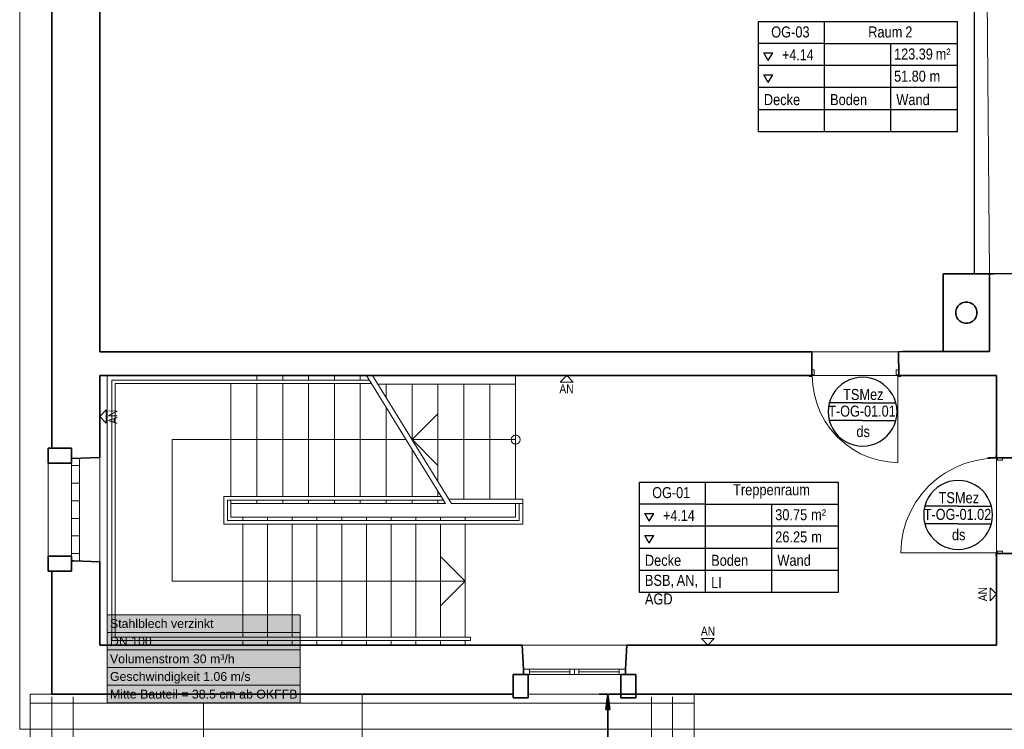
# Model space of a CAD drawing. Extents: x -350 to 540, y -53 to 541.
# Tile 406 of 569: x -233 to -10, y 224 to 385. Entities that reach past the tile are written whole.
import ezdxf
from ezdxf.lldxf.tags import DXFTag

# ---------------------------------------------------------------- set-up
doc = ezdxf.new("R2010")
doc.units = 0
doc.layers.get('0').update_dxf_attribs({"lineweight": 35})
for name, color, linetype, lineweight in [('5_OG-AUSBAU', 7, 'Continuous', 25), ('5_OG-BESTAND', 7, 'Continuous', 25), ('5_OG-NEU', 7, 'Continuous', 25), ('5_OG-RAUM', 7, 'Continuous', 25), ('5_OG-SCHRAFF-FILL', 7, 'Continuous', 25), ('5_OG-TÜRSTEMPEL', 7, 'Continuous', 25), ('5_OG_WANDFLÄCHENMATERIAL', 7, 'Continuous', 25)]:
    doc.layers.add(name, color=color, linetype=linetype, lineweight=lineweight)
doc.layers.add('L_Abluft_Beschriftung', color=7, linetype='Continuous', lineweight=18, true_color=0xf7d209)
doc.styles.get("Standard").update_dxf_attribs({"font": 'arial.ttf'})
tags = doc.linetypes.add('ALL_S14', pattern=[0.002, 0.001, -0.001]).pattern_tags.tags
tags[6:7] = [DXFTag(74, 4), DXFTag(75, 0), DXFTag(340, '0'), DXFTag(46, 1.0), DXFTag(50, 0.0), DXFTag(44, 0.0), DXFTag(45, 0.0)]
tags[4:5] = [DXFTag(74, 4), DXFTag(75, 0), DXFTag(340, '0'), DXFTag(46, 1.0), DXFTag(50, 0.0), DXFTag(44, 0.0), DXFTag(45, 0.0)]
tags = doc.linetypes.add('PUNKT2_S9', pattern=[0.0005, 0, -0.0005]).pattern_tags.tags
tags[6:7] = [DXFTag(74, 4), DXFTag(75, 0), DXFTag(340, '0'), DXFTag(46, 1.0), DXFTag(50, 0.0), DXFTag(44, 0.0), DXFTag(45, 0.0)]
tags[4:5] = [DXFTag(74, 4), DXFTag(75, 0), DXFTag(340, '0'), DXFTag(46, 1.0), DXFTag(50, 0.0), DXFTag(44, 0.0), DXFTag(45, 0.0)]
tags = doc.linetypes.add('VERDECKT2_S2', pattern=[0.0027, 0.002, -0.0007]).pattern_tags.tags
tags[6:7] = [DXFTag(74, 4), DXFTag(75, 0), DXFTag(340, '0'), DXFTag(46, 1.0), DXFTag(50, 0.0), DXFTag(44, 0.0), DXFTag(45, 0.0)]
tags[4:5] = [DXFTag(74, 4), DXFTag(75, 0), DXFTag(340, '0'), DXFTag(46, 1.0), DXFTag(50, 0.0), DXFTag(44, 0.0), DXFTag(45, 0.0)]

# ---------------------------------------------------------------- blocks, each defined once
blk = doc.blocks.new('Referenz-A06HSWJKNL', base_point=(-324.95, -4.1))
at = {"layer": '5_OG-AUSBAU', "color": 0, "lineweight": 13}
for p, q in [((-154.09, 302.95), (-212.39, 302.95)), ((-212.39, 302.95), (-212.39, 281.31)), ((-153.59, 302.15), (-211.59, 302.15)), ((-211.59, 302.15), (-211.59, 281.31)), ((-120.89, 301.99), (-152.09, 301.99)), ((-212.39, 281.31), (-212.39, 243.91)), ((-211.59, 281.31), (-211.59, 244.71)), ((-186.99, 276.55), (-186.99, 270.31)), ((-137.79, 276.55), (-186.99, 276.55)), ((-186.19, 275.75), (-186.19, 271.11)), ((-137.3, 275.75), (-186.19, 275.75)), ((-119.29, 275.95), (-136.01, 275.95)), ((-120.09, 271.11), (-120.09, 274.95)), ((-119.29, 270.31), (-119.29, 275.95)), ((-186.99, 270.31), (-119.29, 270.31)), ((-186.19, 271.11), (-120.09, 271.11)), ((-212.39, 243.91), (-131.09, 243.91)), ((-211.59, 244.71), (-131.09, 244.71)), ((-131.09, 244.71), (-131.09, 243.91))]:
    blk.add_line(p, q, dxfattribs=at)
at = {"layer": '5_OG-AUSBAU', "color": 0, "lineweight": 35}
blk.add_line((-11.95, 285.35), (-13.95, 285.35), dxfattribs=at)
at = {"layer": '5_OG-BESTAND', "color": 0, "linetype": 'PUNKT2_S9', "lineweight": 13, "ltscale": 0.13}
for p, q in [((-233.23, 281.31), (-233.23, 469.81)), ((-53.83, 309.38), (-34.13, 309.38)), ((-53.7, 303.98), (-34.3, 303.98)), ((-11.95, 285.22), (-11.95, 281.31)), ((-233.23, 223.88), (-233.23, 281.31)), ((-11.95, 281.31), (-11.95, 263.81)), ((163.38, 223.88), (-233.23, 223.88))]:
    blk.add_line(p, q, dxfattribs=at)
at = {"layer": '5_OG-BESTAND', "color": 0, "lineweight": 35}
for p, q in [((-225.95, 287.51), (-225.95, 453.67)), ((-225.95, 287.51), (-225.95, 453.67)), ((-215.11, 450.51), (-215.11, 309.38)), ((-215.11, 450.51), (-215.11, 309.38)), ((-24.06, 327.03), (-24.06, 309.39)), ((-13.56, 327.03), (-24.06, 327.03)), ((-24.06, 327.03), (-24.06, 309.39)), ((-13.56, 327.03), (-24.06, 327.03)), ((-13.56, 309.39), (-13.56, 327.03)), ((-13.56, 327.03), (-12.56, 327.03)), ((-13.56, 309.39), (-13.56, 327.03)), ((-13.56, 309.39), (-13.56, 327.03)), ((-13.56, 327.03), (-12.56, 327.03)), ((-13.56, 309.39), (-13.56, 327.03)), ((-12.56, 327.03), (-0.43, 327.09)), ((-12.56, 327.03), (-0.43, 327.09)), ((-21.02, 319.13), (-21.12, 318.83)), ((-21.02, 319.13), (-21.12, 318.83)), ((-20.89, 319.41), (-21.02, 319.13)), ((-20.89, 319.41), (-21.02, 319.13)), ((-20.71, 319.67), (-20.89, 319.41)), ((-20.71, 319.67), (-20.89, 319.41)), ((-20.5, 319.91), (-20.71, 319.67)), ((-20.5, 319.91), (-20.71, 319.67)), ((-20.27, 320.12), (-20.5, 319.91)), ((-20.27, 320.12), (-20.5, 319.91)), ((-20.01, 320.29), (-20.27, 320.12)), ((-20.01, 320.29), (-20.27, 320.12)), ((-19.73, 320.43), (-20.01, 320.29)), ((-19.73, 320.43), (-20.01, 320.29)), ((-19.43, 320.53), (-19.73, 320.43)), ((-19.43, 320.53), (-19.73, 320.43)), ((-19.12, 320.59), (-19.43, 320.53)), ((-19.12, 320.59), (-19.43, 320.53)), ((-18.81, 320.61), (-19.12, 320.59)), ((-18.81, 320.61), (-19.12, 320.59)), ((-18.49, 320.59), (-18.81, 320.61)), ((-18.49, 320.59), (-18.81, 320.61)), ((-18.19, 320.53), (-18.49, 320.59)), ((-18.19, 320.53), (-18.49, 320.59)), ((-17.89, 320.43), (-18.19, 320.53)), ((-17.89, 320.43), (-18.19, 320.53)), ((-17.61, 320.29), (-17.89, 320.43)), ((-17.61, 320.29), (-17.89, 320.43)), ((-17.35, 320.12), (-17.61, 320.29)), ((-17.35, 320.12), (-17.61, 320.29)), ((-17.11, 319.91), (-17.35, 320.12)), ((-17.11, 319.91), (-17.35, 320.12)), ((-16.9, 319.67), (-17.11, 319.91)), ((-16.9, 319.67), (-17.11, 319.91)), ((-16.73, 319.41), (-16.9, 319.67)), ((-16.73, 319.41), (-16.9, 319.67)), ((-16.59, 319.13), (-16.73, 319.41)), ((-16.59, 319.13), (-16.73, 319.41)), ((-16.49, 318.83), (-16.59, 319.13)), ((-16.49, 318.83), (-16.59, 319.13)), ((-21.19, 318.53), (-21.21, 318.21)), ((-21.19, 318.53), (-21.21, 318.21)), ((-21.21, 318.21), (-21.19, 317.9)), ((-21.21, 318.21), (-21.19, 317.9)), ((-21.12, 318.83), (-21.19, 318.53)), ((-21.12, 318.83), (-21.19, 318.53)), ((-21.19, 317.9), (-21.12, 317.59)), ((-21.19, 317.9), (-21.12, 317.59)), ((-21.12, 317.59), (-21.02, 317.29)), ((-21.12, 317.59), (-21.02, 317.29)), ((-21.02, 317.29), (-20.89, 317.01)), ((-21.02, 317.29), (-20.89, 317.01)), ((-20.89, 317.01), (-20.71, 316.75)), ((-20.89, 317.01), (-20.71, 316.75)), ((-20.71, 316.75), (-20.5, 316.52)), ((-20.71, 316.75), (-20.5, 316.52)), ((-17.11, 316.52), (-16.9, 316.75)), ((-17.11, 316.52), (-16.9, 316.75)), ((-16.9, 316.75), (-16.73, 317.01)), ((-16.9, 316.75), (-16.73, 317.01)), ((-16.73, 317.01), (-16.59, 317.29)), ((-16.73, 317.01), (-16.59, 317.29)), ((-16.59, 317.29), (-16.49, 317.59)), ((-16.59, 317.29), (-16.49, 317.59)), ((-16.43, 318.53), (-16.49, 318.83)), ((-16.43, 318.53), (-16.49, 318.83)), ((-16.49, 317.59), (-16.43, 317.9)), ((-16.49, 317.59), (-16.43, 317.9)), ((-16.41, 318.21), (-16.43, 318.53)), ((-16.41, 318.21), (-16.43, 318.53)), ((-16.43, 317.9), (-16.41, 318.21)), ((-16.43, 317.9), (-16.41, 318.21)), ((-20.5, 316.52), (-20.27, 316.31)), ((-20.5, 316.52), (-20.27, 316.31)), ((-20.27, 316.31), (-20.01, 316.13)), ((-20.27, 316.31), (-20.01, 316.13)), ((-20.01, 316.13), (-19.73, 316)), ((-20.01, 316.13), (-19.73, 316)), ((-19.73, 316), (-19.43, 315.89)), ((-19.73, 316), (-19.43, 315.89)), ((-19.43, 315.89), (-19.12, 315.83)), ((-19.43, 315.89), (-19.12, 315.83)), ((-19.12, 315.83), (-18.81, 315.81)), ((-19.12, 315.83), (-18.81, 315.81)), ((-18.81, 315.81), (-18.49, 315.83)), ((-18.81, 315.81), (-18.49, 315.83)), ((-18.49, 315.83), (-18.19, 315.89)), ((-18.49, 315.83), (-18.19, 315.89)), ((-18.19, 315.89), (-17.89, 316)), ((-18.19, 315.89), (-17.89, 316)), ((-17.89, 316), (-17.61, 316.13)), ((-17.89, 316), (-17.61, 316.13)), ((-17.61, 316.13), (-17.35, 316.31)), ((-17.61, 316.13), (-17.35, 316.31)), ((-17.35, 316.31), (-17.11, 316.52)), ((-17.35, 316.31), (-17.11, 316.52)), ((-215.11, 309.38), (-53.83, 309.38)), ((-215.11, 309.38), (-53.83, 309.38)), ((-53.83, 309.38), (-53.83, 303.95)), ((-53.83, 309.38), (-53.83, 303.95)), ((-34.17, 309.38), (-33.18, 309.39)), ((-34.17, 309.38), (-33.18, 309.39)), ((-34.12, 303.95), (-34.17, 309.38)), ((-34.12, 303.95), (-34.17, 309.38)), ((-33.18, 309.39), (-13.56, 309.39)), ((-33.18, 309.39), (-13.56, 309.39)), ((-24.06, 309.39), (-13.56, 309.39)), ((-24.06, 309.39), (-13.56, 309.39)), ((-53.83, 303.95), (-215.11, 303.95)), ((-215.11, 303.95), (-215.11, 285.44)), ((-53.83, 303.95), (-215.11, 303.95)), ((-215.11, 303.95), (-215.11, 285.44)), ((-33.18, 303.96), (-34.12, 303.95)), ((-33.18, 303.96), (-34.12, 303.95)), ((-33.18, 303.95), (-33.18, 303.96)), ((-33.18, 303.95), (-33.18, 303.96)), ((-22.95, 303.95), (-33.18, 303.95)), ((-22.95, 303.95), (-33.18, 303.95)), ((-12.16, 304), (-22.95, 303.95)), ((-12.16, 304), (-22.95, 303.95)), ((-12.16, 303.99), (-12.16, 304)), ((-12.16, 303.99), (-12.16, 304)), ((-11.95, 303.99), (-12.16, 303.99)), ((-11.95, 303.99), (-12.16, 303.99)), ((-11.95, 285.35), (-11.95, 303.99)), ((-11.95, 285.35), (-11.95, 303.99)), ((-226.79, 284.11), (-226.79, 287.51)), ((-226.79, 287.51), (-221.47, 287.51)), ((-221.47, 287.51), (-225.95, 287.51)), ((-221.47, 287.51), (-225.95, 287.51)), ((-221.47, 287.51), (-221.47, 284.11)), ((-221.47, 285.15), (-221.47, 287.51)), ((-221.47, 285.15), (-221.47, 287.51)), ((-221.47, 284.11), (-226.79, 284.11)), ((-221.41, 285.15), (-221.47, 285.15)), ((-221.41, 285.15), (-221.47, 285.15)), ((-215.11, 285.44), (-221.41, 285.15)), ((-215.11, 285.44), (-221.41, 285.15)), ((-0.32, 285.35), (-11.95, 285.35)), ((-0.32, 285.35), (-11.95, 285.35)), ((-0.32, 263.68), (-11.95, 263.68)), ((-11.95, 263.68), (-11.95, 242.91)), ((-226.79, 259.67), (-226.79, 263.07)), ((-226.79, 263.07), (-221.46, 263.07)), ((-221.46, 263.07), (-221.46, 259.67)), ((-220.96, 262), (-221.46, 262.02)), ((-221.46, 262.02), (-221.46, 259.67)), ((-220.96, 262), (-221.46, 262.02)), ((-221.46, 262.02), (-221.46, 259.67)), ((-215.11, 261.73), (-220.96, 262)), ((-215.11, 261.73), (-220.96, 262)), ((-215.11, 242.91), (-215.11, 261.73)), ((-215.11, 242.91), (-215.11, 261.73)), ((-221.46, 259.67), (-226.79, 259.67)), ((-221.46, 259.67), (-225.95, 259.67)), ((-225.95, 259.67), (-225.95, 231.77)), ((-221.46, 259.67), (-225.95, 259.67)), ((-225.95, 259.67), (-225.95, 231.77)), ((-119.39, 242.91), (-215.11, 242.91)), ((-119.39, 242.91), (-215.11, 242.91)), ((-119.12, 237.41), (-119.39, 242.91)), ((-119.12, 237.41), (-119.39, 242.91)), ((-95.68, 242.91), (-96.04, 237.42)), ((-95.68, 242.91), (-96.04, 237.42)), ((-23.05, 242.91), (-95.68, 242.91)), ((-23.05, 242.91), (-95.68, 242.91)), ((-11.95, 242.91), (-23.05, 242.91)), ((-119.12, 236.25), (-119.12, 237.41)), ((-119.12, 236.25), (-119.12, 237.41)), ((-96.04, 237.42), (-96.04, 236.26)), ((-96.04, 237.42), (-96.04, 236.26)), ((-121.47, 230.93), (-121.47, 236.25)), ((-121.47, 236.25), (-118.07, 236.25)), ((-121.47, 231.77), (-121.47, 236.25)), ((-121.47, 236.25), (-119.12, 236.25)), ((-121.47, 231.77), (-121.47, 236.25)), ((-121.47, 236.25), (-119.12, 236.25)), ((-118.07, 236.25), (-118.07, 230.93)), ((-97.03, 230.93), (-97.03, 236.26)), ((-97.03, 236.26), (-93.63, 236.26)), ((-96.04, 236.26), (-93.63, 236.26)), ((-96.04, 236.26), (-93.63, 236.26)), ((-93.63, 236.26), (-93.63, 231.77)), ((-93.63, 236.26), (-93.63, 231.77)), ((-93.63, 236.26), (-93.63, 230.93)), ((-225.95, 231.77), (-121.47, 231.77)), ((-225.95, 231.77), (-121.47, 231.77)), ((-118.07, 230.93), (-121.47, 230.93)), ((-93.63, 230.93), (-97.03, 230.93)), ((-93.63, 231.77), (-59.52, 231.77)), ((-93.63, 231.77), (-59.52, 231.77)), ((-59.52, 231.77), (145.2, 231.77))]:
    blk.add_line(p, q, dxfattribs=at)
at = {"layer": '5_OG-BESTAND', "color": 0, "linetype": 'ALL_S14', "lineweight": 13, "ltscale": 0.13}
for p, q in [((-13.56, 327.03), (-14.53, 444.75)), ((-0.43, 327.09), (-13.56, 327.03))]:
    blk.add_line(p, q, dxfattribs=at)
at = {"layer": '5_OG-BESTAND', "color": 0, "lineweight": 13}
for p, q in [((-213.39, 303.95), (-213.39, 281.31)), ((-179.53, 302.95), (-179.53, 303.95)), ((-173.66, 302.95), (-173.66, 303.95)), ((-167.8, 302.95), (-167.8, 303.95)), ((-161.94, 302.95), (-161.94, 303.95)), ((-156.07, 302.95), (-156.07, 303.95)), ((-154.7, 303.95), (-140.73, 281.31)), ((-153.29, 303.95), (-139.32, 281.31)), ((-120.89, 281.31), (-120.89, 303.95)), ((-185.39, 281.31), (-185.39, 302.15)), ((-179.53, 281.31), (-179.53, 302.15)), ((-173.66, 281.31), (-173.66, 302.15)), ((-167.8, 281.31), (-167.8, 302.15)), ((-161.94, 281.31), (-161.94, 302.15)), ((-156.07, 281.31), (-156.07, 302.15)), ((-150.21, 298.95), (-150.21, 301.99)), ((-144.34, 289.45), (-144.34, 301.99)), ((-138.48, 281.31), (-138.48, 301.99)), ((-132.62, 281.31), (-132.62, 301.99)), ((-126.75, 281.31), (-126.75, 301.99)), ((-150.21, 281.31), (-150.21, 296.66)), ((-138.48, 295.31), (-144.34, 289.45)), ((-121.76, 289.95), (-121.81, 289.83)), ((-121.68, 290.06), (-121.76, 289.95)), ((-121.6, 290.15), (-121.68, 290.06)), ((-121.5, 290.24), (-121.6, 290.15)), ((-121.39, 290.31), (-121.5, 290.24)), ((-121.27, 290.37), (-121.39, 290.31)), ((-121.15, 290.41), (-121.27, 290.37)), ((-121.02, 290.44), (-121.15, 290.41)), ((-120.89, 290.45), (-121.02, 290.44)), ((-120.76, 290.44), (-120.89, 290.45)), ((-120.63, 290.41), (-120.76, 290.44)), ((-120.51, 290.37), (-120.63, 290.41)), ((-120.39, 290.31), (-120.51, 290.37)), ((-120.28, 290.24), (-120.39, 290.31)), ((-120.18, 290.15), (-120.28, 290.24)), ((-120.1, 290.06), (-120.18, 290.15)), ((-120.02, 289.95), (-120.1, 290.06)), ((-119.97, 289.83), (-120.02, 289.95)), ((-145.75, 289.45), (-198.71, 289.45)), ((-198.71, 289.45), (-198.71, 281.31)), ((-120.89, 289.45), (-144.34, 289.45)), ((-144.34, 289.45), (-138.48, 283.58)), ((-121.88, 289.58), (-121.89, 289.45)), ((-121.89, 289.45), (-121.88, 289.32)), ((-121.86, 289.71), (-121.88, 289.58)), ((-121.88, 289.32), (-121.86, 289.19)), ((-121.81, 289.83), (-121.86, 289.71)), ((-121.86, 289.19), (-121.81, 289.06)), ((-121.81, 289.06), (-121.76, 288.95)), ((-121.76, 288.95), (-121.68, 288.84)), ((-121.68, 288.84), (-121.6, 288.74)), ((-121.6, 288.74), (-121.5, 288.65)), ((-121.5, 288.65), (-121.39, 288.58)), ((-121.39, 288.58), (-121.27, 288.52)), ((-121.27, 288.52), (-121.15, 288.48)), ((-121.15, 288.48), (-121.02, 288.46)), ((-121.02, 288.46), (-120.89, 288.45)), ((-120.89, 288.45), (-120.76, 288.46)), ((-120.76, 288.46), (-120.63, 288.48)), ((-120.63, 288.48), (-120.51, 288.52)), ((-120.51, 288.52), (-120.39, 288.58)), ((-120.39, 288.58), (-120.28, 288.65)), ((-120.28, 288.65), (-120.18, 288.74)), ((-120.18, 288.74), (-120.1, 288.84)), ((-120.1, 288.84), (-120.02, 288.95)), ((-120.02, 288.95), (-119.97, 289.06)), ((-119.92, 289.71), (-119.97, 289.83)), ((-119.97, 289.06), (-119.92, 289.19)), ((-119.9, 289.58), (-119.92, 289.71)), ((-119.92, 289.19), (-119.9, 289.32)), ((-119.89, 289.45), (-119.9, 289.58)), ((-119.9, 289.32), (-119.89, 289.45)), ((-144.34, 281.31), (-144.34, 287.16)), ((-226.79, 284.11), (-226.79, 281.31)), ((-215.11, 285.44), (-215.11, 281.31)), ((-226.79, 281.31), (-226.79, 263.07)), ((-215.11, 281.31), (-215.11, 261.73)), ((-213.39, 281.31), (-213.39, 242.91)), ((-198.71, 281.31), (-198.71, 257.41)), ((-185.39, 276.55), (-185.39, 281.31)), ((-179.53, 276.55), (-179.53, 281.31)), ((-173.66, 276.55), (-173.66, 281.31)), ((-167.8, 276.55), (-167.8, 281.31)), ((-161.94, 276.55), (-161.94, 281.31)), ((-156.07, 276.55), (-156.07, 281.31)), ((-150.21, 276.55), (-150.21, 281.31)), ((-144.34, 276.55), (-144.34, 281.31)), ((-140.73, 281.31), (-136.8, 274.95)), ((-139.32, 281.31), (-135.39, 274.95)), ((-138.48, 279.95), (-138.48, 281.31)), ((-132.62, 275.95), (-132.62, 281.31)), ((-126.75, 275.95), (-126.75, 281.31)), ((-120.89, 275.95), (-120.89, 281.31)), ((-138.48, 276.55), (-138.48, 277.66)), ((-185.39, 274.95), (-185.39, 275.75)), ((-136.8, 274.95), (-185.39, 274.95)), ((-185.39, 271.91), (-185.39, 274.95)), ((-179.53, 274.95), (-179.53, 275.75)), ((-173.66, 274.95), (-173.66, 275.75)), ((-167.8, 274.95), (-167.8, 275.75)), ((-161.94, 274.95), (-161.94, 275.75)), ((-156.07, 274.95), (-156.07, 275.75)), ((-150.21, 274.95), (-150.21, 275.75)), ((-144.34, 274.95), (-144.34, 275.75)), ((-138.48, 274.95), (-138.48, 275.75)), ((-135.39, 274.95), (-119.29, 274.95)), ((-120.89, 271.91), (-120.89, 274.95)), ((-185.39, 271.91), (-182.69, 271.91)), ((-182.69, 271.91), (-120.89, 271.91)), ((-182.69, 271.11), (-182.69, 271.91)), ((-182.69, 244.71), (-182.69, 270.31)), ((-177.09, 271.11), (-177.09, 271.91)), ((-177.09, 244.71), (-177.09, 270.31)), ((-171.49, 271.11), (-171.49, 271.91)), ((-171.49, 244.71), (-171.49, 270.31)), ((-165.89, 271.11), (-165.89, 271.91)), ((-165.89, 244.71), (-165.89, 270.31)), ((-160.29, 271.11), (-160.29, 271.91)), ((-160.29, 244.71), (-160.29, 270.31)), ((-154.69, 271.11), (-154.69, 271.91)), ((-154.69, 244.71), (-154.69, 270.31)), ((-149.09, 271.11), (-149.09, 271.91)), ((-149.09, 244.71), (-149.09, 270.31)), ((-143.49, 271.11), (-143.49, 271.91)), ((-143.49, 244.71), (-143.49, 270.31)), ((-137.89, 271.11), (-137.89, 271.91)), ((-137.89, 244.71), (-137.89, 270.31)), ((-132.29, 271.91), (-132.29, 271.11)), ((-132.29, 270.31), (-132.29, 244.71)), ((-132.29, 257.41), (-137.89, 263.01)), ((-198.71, 257.41), (-132.29, 257.41)), ((-132.29, 257.41), (-137.89, 251.81)), ((-182.69, 242.91), (-182.69, 243.91)), ((-177.09, 242.91), (-177.09, 243.91)), ((-171.49, 242.91), (-171.49, 243.91)), ((-165.89, 242.91), (-165.89, 243.91)), ((-160.29, 242.91), (-160.29, 243.91)), ((-154.69, 242.91), (-154.69, 243.91)), ((-149.09, 242.91), (-149.09, 243.91)), ((-143.49, 242.91), (-143.49, 243.91)), ((-137.89, 242.91), (-137.89, 243.91)), ((-132.29, 243.91), (-132.29, 242.91)), ((-119.39, 242.91), (-95.68, 242.91)), ((-118.07, 231.77), (-97.03, 231.77))]:
    blk.add_line(p, q, dxfattribs=at)
at = {"layer": '5_OG-BESTAND', "color": 0, "lineweight": 18}
for p, q in [((-230.84, 231.77), (-225.95, 231.77)), ((-230.84, 160.11), (-230.84, 231.77)), ((-155.65, 160.11), (-155.65, 231.77)), ((-80.45, 160.11), (-80.45, 231.77))]:
    blk.add_line(p, q, dxfattribs=at)
at = {"layer": '5_OG-BESTAND', "color": 0, "linetype": 'VERDECKT2_S2', "lineweight": 18, "ltscale": 0.18}
for p, q in [((-225.95, 231.16), (-225.95, 160.11)), ((-221.15, 231.16), (-221.15, 160.11)), ((-90.14, 160.11), (-90.14, 231.16)), ((-85.34, 231.16), (-85.34, 160.11))]:
    blk.add_line(p, q, dxfattribs=at)
at = {"layer": '5_OG-NEU', "color": 0, "lineweight": -2}
blk.add_line((-16.99, 327.11), (-16.99, 444.75), dxfattribs=at)
at = {"layer": '5_OG-NEU', "color": 0, "lineweight": 13}
for p, q in [((-54.3, 303.95), (-54.3, 303.75)), ((-53.83, 303.95), (-54.3, 303.95)), ((-54.3, 303.95), (-53.83, 303.95)), ((-54.3, 303.75), (-53.7, 303.75)), ((-53.83, 305.26), (-53.3, 305.27)), ((-53.83, 305.26), (-53.83, 303.95)), ((-53.7, 303.75), (-53.7, 304.15)), ((-53.7, 304.15), (-53.3, 304.15)), ((-53.7, 303.98), (-53.58, 301.79)), ((-53.3, 305.27), (-53.3, 304.15)), ((-34.71, 305.26), (-34.71, 304.15)), ((-34.17, 305.26), (-34.71, 305.26)), ((-34.3, 304.15), (-34.71, 304.15)), ((-34.3, 303.75), (-34.3, 304.15)), ((-34.3, 303.98), (-34.3, 284.23)), ((-33.7, 303.75), (-34.3, 303.75)), ((-34.17, 305.26), (-34.17, 303.95)), ((-34.17, 303.95), (-33.7, 303.95)), ((-33.7, 303.95), (-34.17, 303.95)), ((-33.7, 303.95), (-33.7, 303.75)), ((-53.58, 301.79), (-53.23, 299.63)), ((-53.23, 299.63), (-52.63, 297.52)), ((-52.63, 297.52), (-51.81, 295.49)), ((-51.81, 295.49), (-50.76, 293.56)), ((-50.76, 293.56), (-49.51, 291.76)), ((-49.51, 291.76), (-48.06, 290.12)), ((-48.06, 290.12), (-46.44, 288.64)), ((-46.44, 288.64), (-44.67, 287.36)), ((-44.67, 287.36), (-42.76, 286.27)), ((-42.76, 286.27), (-40.74, 285.41)), ((-12.15, 285.82), (-12.15, 285.22)), ((-11.95, 285.82), (-12.15, 285.82)), ((-11.95, 285.35), (-11.95, 285.82)), ((-11.95, 285.82), (-11.95, 285.35)), ((-221.47, 284.11), (-221.47, 281.31)), ((-221.46, 283.62), (-219.7, 283.62)), ((-219.7, 285.23), (-219.7, 281.31)), ((-40.74, 285.41), (-38.65, 284.78)), ((-38.65, 284.78), (-36.49, 284.39)), ((-36.49, 284.39), (-34.3, 284.23)), ((-19.23, 284.01), (-21.45, 283.1)), ((-16.92, 284.68), (-19.23, 284.01)), ((-14.55, 285.09), (-16.92, 284.68)), ((-12.15, 285.22), (-14.55, 285.09)), ((-12.15, 285.22), (-11.75, 285.22)), ((-10.64, 285.35), (-11.95, 285.35)), ((-11.75, 285.22), (-11.75, 284.82)), ((-10.64, 284.82), (-11.75, 284.82)), ((-10.64, 285.35), (-10.64, 284.82)), ((-221.47, 281.31), (-221.46, 263.07)), ((-219.7, 281.31), (-219.7, 261.94)), ((-24.44, 281.31), (-25.51, 280.54)), ((-23.55, 281.93), (-24.44, 281.31)), ((-21.45, 283.1), (-23.55, 281.93)), ((-221.46, 279.62), (-219.7, 279.62)), ((-27.31, 278.95), (-28.91, 277.16)), ((-25.51, 280.54), (-27.31, 278.95)), ((-28.91, 277.16), (-30.31, 275.2)), ((-221.46, 275.62), (-219.7, 275.62)), ((-30.31, 275.2), (-31.48, 273.1)), ((-31.48, 273.1), (-32.4, 270.88)), ((-221.46, 271.62), (-219.7, 271.62)), ((-32.4, 270.88), (-33.08, 268.58)), ((-33.08, 268.58), (-33.49, 266.21)), ((-221.46, 267.62), (-219.7, 267.62)), ((-33.49, 266.21), (-33.63, 263.81)), ((-221.46, 263.62), (-219.7, 263.62)), ((-33.63, 263.81), (-11.95, 263.81)), ((-12.15, 263.81), (-11.75, 263.81)), ((-12.15, 263.21), (-12.15, 263.81)), ((-11.95, 263.21), (-12.15, 263.21)), ((-10.64, 263.68), (-11.95, 263.68)), ((-11.95, 263.68), (-11.95, 263.21)), ((-11.95, 263.21), (-11.95, 263.68)), ((-10.64, 264.21), (-11.75, 264.21)), ((-11.75, 263.81), (-11.75, 264.21)), ((-10.64, 263.68), (-10.64, 264.21)), ((-119.12, 236.25), (-119.12, 237.41)), ((-119.12, 237.41), (-117.72, 237.41)), ((-117.72, 237.41), (-97.44, 237.42)), ((-117.72, 236.25), (-117.72, 237.41)), ((-117.72, 237.41), (-117.72, 236.25)), ((-117.72, 236.83), (-108.58, 236.83)), ((-108.58, 237.41), (-108.58, 236.26)), ((-107.58, 237.42), (-107.58, 236.26)), ((-106.58, 237.42), (-106.58, 236.26)), ((-106.58, 236.84), (-97.44, 236.84)), ((-97.44, 237.42), (-97.44, 236.26)), ((-97.44, 237.42), (-96.04, 237.42)), ((-97.44, 236.26), (-97.44, 237.42)), ((-96.04, 237.42), (-96.04, 236.26)), ((-117.72, 236.25), (-119.12, 236.25)), ((-97.44, 236.26), (-117.72, 236.25)), ((-96.04, 236.26), (-97.44, 236.26))]:
    blk.add_line(p, q, dxfattribs=at)
at = {"layer": '5_OG-RAUM', "color": 0, "lineweight": -2}
for p, q in [((-65.91, 379.2), (-65.91, 384.2)), ((-65.91, 384.2), (-50.91, 384.2)), ((-50.91, 379.2), (-50.91, 384.2)), ((-50.91, 384.2), (-20.8, 384.2)), ((-20.8, 359.2), (-20.8, 384.2)), ((-65.91, 359.2), (-65.91, 379.2)), ((-50.91, 379.2), (-65.91, 379.2)), ((-50.91, 359.2), (-50.91, 379.2)), ((-50.91, 379.2), (-20.8, 379.2)), ((-35.91, 359.2), (-35.91, 379.2)), ((-63.67, 375.39), (-64.67, 377.12)), ((-64.67, 377.12), (-62.67, 377.12)), ((-63.67, 375.39), (-62.67, 377.12)), ((-20.8, 374.2), (-65.91, 374.2)), ((-63.67, 370.39), (-64.67, 372.12)), ((-64.67, 372.12), (-62.67, 372.12)), ((-63.67, 370.39), (-62.67, 372.12)), ((-20.8, 369.2), (-65.91, 369.2)), ((-20.8, 364.2), (-65.91, 364.2)), ((-20.8, 359.2), (-65.91, 359.2)), ((-92.85, 274.82), (-92.85, 279.82)), ((-92.85, 279.82), (-77.85, 279.82)), ((-77.85, 274.82), (-77.85, 279.82)), ((-77.85, 279.82), (-47.74, 279.82)), ((-47.74, 254.82), (-47.74, 279.82)), ((-92.85, 254.82), (-92.85, 274.82)), ((-77.85, 274.82), (-92.85, 274.82)), ((-77.85, 254.82), (-77.85, 274.82)), ((-77.85, 274.82), (-47.74, 274.82)), ((-62.85, 254.82), (-62.85, 274.82)), ((-90.61, 271.01), (-91.61, 272.74)), ((-91.61, 272.74), (-89.61, 272.74)), ((-90.61, 271.01), (-89.61, 272.74)), ((-47.74, 269.82), (-92.85, 269.82)), ((-90.61, 266.01), (-91.61, 267.74)), ((-91.61, 267.74), (-89.61, 267.74)), ((-90.61, 266.01), (-89.61, 267.74)), ((-47.74, 264.82), (-92.85, 264.82)), ((-47.74, 259.82), (-92.85, 259.82)), ((-47.74, 254.82), (-92.85, 254.82))]:
    blk.add_line(p, q, dxfattribs=at)
at = {"layer": '5_OG-SCHRAFF-FILL', "color": 0, "lineweight": 13}
blk.add_line((-230.84, 229.75), (-80.45, 229.75), dxfattribs=at)
at = {"layer": '5_OG-TÜRSTEMPEL', "color": 0, "lineweight": -2}
for p, q in [((-44.32, 303.32), (-45.29, 302.99)), ((-43.32, 303.52), (-44.32, 303.32)), ((-42.31, 303.59), (-43.32, 303.52)), ((-41.29, 303.52), (-42.31, 303.59)), ((-40.29, 303.32), (-41.29, 303.52)), ((-39.32, 302.99), (-40.29, 303.32)), ((-47.82, 301.3), (-48.49, 300.54)), ((-47.05, 301.98), (-47.82, 301.3)), ((-46.21, 302.54), (-47.05, 301.98)), ((-45.29, 302.99), (-46.21, 302.54)), ((-38.41, 302.54), (-39.32, 302.99)), ((-37.56, 301.98), (-38.41, 302.54)), ((-36.79, 301.3), (-37.56, 301.98)), ((-36.12, 300.54), (-36.79, 301.3)), ((-49.06, 299.69), (-49.51, 298.77)), ((-48.49, 300.54), (-49.06, 299.69)), ((-35.55, 299.69), (-36.12, 300.54)), ((-35.1, 298.77), (-35.55, 299.69)), ((-50.04, 296.81), (-50.11, 295.79)), ((-49.84, 297.81), (-50.04, 296.81)), ((-49.51, 298.77), (-49.84, 297.81)), ((-42.31, 297.79), (-49.84, 297.79)), ((-42.31, 297.79), (-34.77, 297.79)), ((-34.77, 297.81), (-35.1, 298.77)), ((-34.57, 296.81), (-34.77, 297.81)), ((-34.51, 295.79), (-34.57, 296.81)), ((-50.11, 295.79), (-50.04, 294.77)), ((-50.04, 294.77), (-49.84, 293.77)), ((-34.77, 293.77), (-34.57, 294.77)), ((-34.57, 294.77), (-34.51, 295.79)), ((-42.31, 293.79), (-49.84, 293.79)), ((-49.84, 293.77), (-49.51, 292.8)), ((-49.51, 292.8), (-49.06, 291.89)), ((-42.31, 293.79), (-34.77, 293.79)), ((-35.55, 291.89), (-35.1, 292.8)), ((-35.1, 292.8), (-34.77, 293.77)), ((-49.06, 291.89), (-48.49, 291.04)), ((-48.49, 291.04), (-47.82, 290.27)), ((-47.82, 290.27), (-47.05, 289.6)), ((-37.56, 289.6), (-36.79, 290.27)), ((-36.79, 290.27), (-36.12, 291.04)), ((-36.12, 291.04), (-35.55, 291.89)), ((-47.05, 289.6), (-46.21, 289.03)), ((-46.21, 289.03), (-45.29, 288.58)), ((-45.29, 288.58), (-44.32, 288.25)), ((-44.32, 288.25), (-43.32, 288.05)), ((-43.32, 288.05), (-42.31, 287.99)), ((-42.31, 287.99), (-41.29, 288.05)), ((-41.29, 288.05), (-40.29, 288.25)), ((-40.29, 288.25), (-39.32, 288.58)), ((-39.32, 288.58), (-38.41, 289.03)), ((-38.41, 289.03), (-37.56, 289.6)), ((-24.57, 279.15), (-25.42, 278.58)), ((-23.66, 279.6), (-24.57, 279.15)), ((-22.69, 279.93), (-23.66, 279.6)), ((-21.69, 280.13), (-22.69, 279.93)), ((-20.67, 280.19), (-21.69, 280.13)), ((-19.65, 280.13), (-20.67, 280.19)), ((-18.65, 279.93), (-19.65, 280.13)), ((-17.69, 279.6), (-18.65, 279.93)), ((-16.77, 279.15), (-17.69, 279.6)), ((-15.92, 278.58), (-16.77, 279.15)), ((-26.86, 277.14), (-27.43, 276.29)), ((-26.19, 277.91), (-26.86, 277.14)), ((-25.42, 278.58), (-26.19, 277.91)), ((-15.16, 277.91), (-15.92, 278.58)), ((-14.48, 277.14), (-15.16, 277.91)), ((-13.92, 276.29), (-14.48, 277.14)), ((-28.21, 274.41), (-28.4, 273.41)), ((-27.88, 275.38), (-28.21, 274.41)), ((-20.67, 274.39), (-28.21, 274.39)), ((-27.43, 276.29), (-27.88, 275.38)), ((-20.67, 274.39), (-13.13, 274.39)), ((-13.46, 275.38), (-13.92, 276.29)), ((-13.14, 274.41), (-13.46, 275.38)), ((-12.94, 273.41), (-13.14, 274.41)), ((-28.4, 273.41), (-28.47, 272.39)), ((-28.47, 272.39), (-28.4, 271.38)), ((-12.87, 272.39), (-12.94, 273.41)), ((-12.94, 271.38), (-12.87, 272.39)), ((-28.4, 271.38), (-28.21, 270.38)), ((-20.67, 270.39), (-28.21, 270.39)), ((-28.21, 270.38), (-27.88, 269.41)), ((-20.67, 270.39), (-13.13, 270.39)), ((-13.46, 269.41), (-13.14, 270.38)), ((-13.14, 270.38), (-12.94, 271.38)), ((-27.88, 269.41), (-27.43, 268.49)), ((-27.43, 268.49), (-26.86, 267.65)), ((-26.86, 267.65), (-26.19, 266.88)), ((-15.16, 266.88), (-14.48, 267.65)), ((-14.48, 267.65), (-13.92, 268.49)), ((-13.92, 268.49), (-13.46, 269.41)), ((-26.19, 266.88), (-25.42, 266.21)), ((-25.42, 266.21), (-24.57, 265.64)), ((-24.57, 265.64), (-23.66, 265.19)), ((-17.69, 265.19), (-16.77, 265.64)), ((-16.77, 265.64), (-15.92, 266.21)), ((-15.92, 266.21), (-15.16, 266.88)), ((-23.66, 265.19), (-22.69, 264.86)), ((-22.69, 264.86), (-21.69, 264.66)), ((-21.69, 264.66), (-20.67, 264.59)), ((-20.67, 264.59), (-19.65, 264.66)), ((-19.65, 264.66), (-18.65, 264.86)), ((-18.65, 264.86), (-17.69, 265.19))]:
    blk.add_line(p, q, dxfattribs=at)
at = {"layer": '5_OG_WANDFLÄCHENMATERIAL', "color": 0, "lineweight": 18}
for p, q in [((-109.3, 303.96), (-110.77, 302.49)), ((-109.3, 303.96), (-107.83, 302.49)), ((-107.83, 302.49), (-110.77, 302.49)), ((-215.11, 294.7), (-213.64, 296.17)), ((-215.11, 294.7), (-213.64, 293.22)), ((-213.64, 296.17), (-213.64, 293.22)), ((-13.42, 252.94), (-13.42, 255.88)), ((-11.95, 254.41), (-13.42, 255.88)), ((-11.95, 254.41), (-13.42, 252.94)), ((-77.36, 242.91), (-78.83, 244.38)), ((-78.83, 244.38), (-75.89, 244.38)), ((-77.36, 242.91), (-75.89, 244.38))]:
    blk.add_line(p, q, dxfattribs=at)
at = {"layer": '5_OG-RAUM', "color": 0, "lineweight": -2, "char_height": 2.5, "attachment_point": 1}
for s, insert in [('{\\W0.83;\\fArial;OG-03}', (-63.01, 383.07)), ('{\\W0.83;\\fArial;Raum}', (-41.03, 383.07)), ('{\\W0.83;\\fArial;2}', (-32.64, 383.07)), ('{\\W0.81;\\fArial;+4.14}', (-60.54, 377.9)), ('{\\W0.82;\\fArial;123.39}', (-35.16, 378.07)), ('{\\W0.82;\\fArial;m²}', (-25.73, 378.07)), ('{\\W0.82;\\fArial;51.80}', (-35.16, 373.05)), ('{\\W0.82;\\fArial;m}', (-27.13, 373.05)), ('{\\W0.83;\\fArial;Decke}', (-64.67, 367.74)), ('{\\W0.83;\\fArial;Boden}', (-49.67, 367.74)), ('{\\W0.83;\\fArial;Wand}', (-34.67, 367.74)), ('{\\W0.83;\\fArial;Treppenraum}', (-71.63, 279.35)), ('{\\W0.82;\\fArial;OG-01}', (-89.95, 278.7)), ('{\\W0.81;\\fArial;+4.14}', (-87.48, 273.52)), ('{\\W0.83;\\fArial;30.75}', (-62.1, 273.69)), ('{\\W0.83;\\fArial;m²}', (-53.97, 273.69)), ('{\\W0.83;\\fArial;26.25}', (-62.1, 268.67)), ('{\\W0.83;\\fArial;m}', (-53.93, 268.67)), ('{\\W0.83;\\fArial;Decke}', (-91.61, 263.36)), ('{\\W0.83;\\fArial;Boden}', (-76.61, 263.36)), ('{\\W0.83;\\fArial;Wand}', (-61.61, 263.36)), ('{\\W0.83;\\fArial;BSB,}', (-91.61, 258.82)), ('{\\W0.83;\\fArial;AN,}', (-84.42, 258.82)), ('{\\W0.82;\\fArial;LI}', (-76.61, 258.32)), ('{\\W0.83;\\fArial;AGD}', (-91.61, 254.61))]:
    blk.add_mtext(s, dxfattribs=dict(at, insert=insert))
at = {"layer": '5_OG-TÜRSTEMPEL', "color": 0, "lineweight": -2, "char_height": 2.5, "attachment_point": 1}
for s, insert in [('{\\W0.83;\\fArial;TSMez}', (-46.73, 300.94)), ('{\\W0.82;\\fArial;T-OG-01.01}', (-50.08, 297.16)), ('{\\W0.83;\\fArial;ds}', (-43.71, 292.54)), ('{\\W0.83;\\fArial;TSMez}', (-25.1, 277.55)), ('{\\W0.82;\\fArial;T-OG-01.02}', (-28.45, 273.77)), ('{\\W0.83;\\fArial;ds}', (-22.07, 269.15))]:
    blk.add_mtext(s, dxfattribs=dict(at, insert=insert))
at = {"layer": '5_OG_WANDFLÄCHENMATERIAL', "color": 0, "lineweight": 18, "char_height": 2, "attachment_point": 1}
for insert, rotation in [((-110.98, 301.96), 0.0256), ((-213.11, 293.02), 90.0256), ((-16.09, 252.84), 90.0256), ((-78.93, 247.05), 0.0256)]:
    blk.add_mtext('{\\W0.83;\\fArial;AN}', dxfattribs=dict(at, insert=insert, rotation=rotation))
blk = doc.blocks.new('Bauteilbeschriftung-A06HSWSONL', base_point=(-213.44, 220.17))
at = {"color": 0, "lineweight": -2}
for p, q in [((-213.44, 249.79), (-169.67, 249.79)), ((-213.44, 229.79), (-213.44, 249.79)), ((-169.67, 249.79), (-169.67, 229.79)), ((-213.44, 245.79), (-169.67, 245.79)), ((-213.44, 241.79), (-169.67, 241.79)), ((-213.44, 237.79), (-169.67, 237.79)), ((-213.44, 233.79), (-169.67, 233.79)), ((-169.67, 229.79), (-213.44, 229.79))]:
    blk.add_line(p, q, dxfattribs=at)
at = {"color": 0, "linetype": 'ByBlock', "lineweight": -2, "ltscale": 0.18}
blk.add_line((-191.56, 229.79), (-191.56, 220.17), dxfattribs=at)
at = {"color": 7, "linetype": 'ByBlock', "lineweight": -2, "ltscale": 0.18, "true_color": 0xffffff}
for points in [[(-213.44, 229.79), (-169.67, 229.79), (-213.44, 249.79)], [(-169.67, 229.79), (-213.44, 249.79), (-169.67, 249.79)]]:
    blk.add_solid(points, dxfattribs=at)
at = {"color": 0, "linetype": 'ByBlock', "lineweight": -2, "ltscale": 0.18, "char_height": 2, "attachment_point": 1}
for s, insert in [('{\\fArial;Stahlblech verzinkt}', (-212.78, 248.79)), ('{\\fArial;DN 100}', (-212.78, 244.79)), ('{\\fArial;Volumenstrom 30 m³/h}', (-212.78, 240.79)), ('{\\fArial;Geschwindigkeit 1.06 m/s}', (-212.78, 236.79)), ('{\\fArial;Mitte Bauteil = 38.5 cm ab OKFFB}', (-212.78, 232.79))]:
    blk.add_mtext(s, dxfattribs=dict(at, insert=insert))
blk = doc.blocks.new('Maß-A06HSWTKNL', base_point=(-109.56, 121.79))
at = {"color": 0, "linetype": 'ByBlock', "lineweight": -2, "ltscale": 0.35}
for p, q in [((-101.99, 231.77), (-93.63, 231.77)), ((-100.45, 228.3), (-99.99, 231.77)), ((-99.99, 231.77), (-99.99, 160.11)), ((-99.99, 231.77), (-99.53, 228.3)), ((-99.53, 228.3), (-100.45, 228.3)), ((-99.99, 160.11), (-99.99, 121.79)), ((-99.99, 121.79), (-100.45, 125.26)), ((-100.45, 125.26), (-99.53, 125.26)), ((-99.53, 125.26), (-99.99, 121.79)), ((-97.99, 121.79), (-109.56, 121.79))]:
    blk.add_line(p, q, dxfattribs=at)
for points in [[(-100.45, 228.3), (-99.53, 228.3), (-99.99, 231.77)], [(-99.99, 121.79), (-99.53, 125.26), (-100.45, 125.26)]]:
    blk.add_solid(points, dxfattribs=at)
at = {"color": 0, "linetype": 'ByBlock', "lineweight": -2, "ltscale": 0.35, "char_height": 2, "attachment_point": 1, "rotation": 90}
for s, insert in [('{\\fArial;m}', (-102.66, 178.07)), ('{\\fArial;5,5 }', (-102.66, 173.53))]:
    blk.add_mtext(s, dxfattribs=dict(at, insert=insert))

msp = doc.modelspace()

# ---------------------------------------------------------------- block references
at = {"color": 251, "lineweight": 25, "ltscale": 0.25, "true_color": 0x585858}
msp.add_blockref('Referenz-A06HSWJKNL', (-324.95, -4.1), dxfattribs=at)
at = {"ltscale": 0.35}
msp.add_blockref('Maß-A06HSWTKNL', (-109.56, 121.79), dxfattribs=at)
at = {"layer": 'L_Abluft_Beschriftung', "ltscale": 0.18}
msp.add_blockref('Bauteilbeschriftung-A06HSWSONL', (-213.44, 220.17), dxfattribs=at)

doc.saveas('drawing.dxf')
